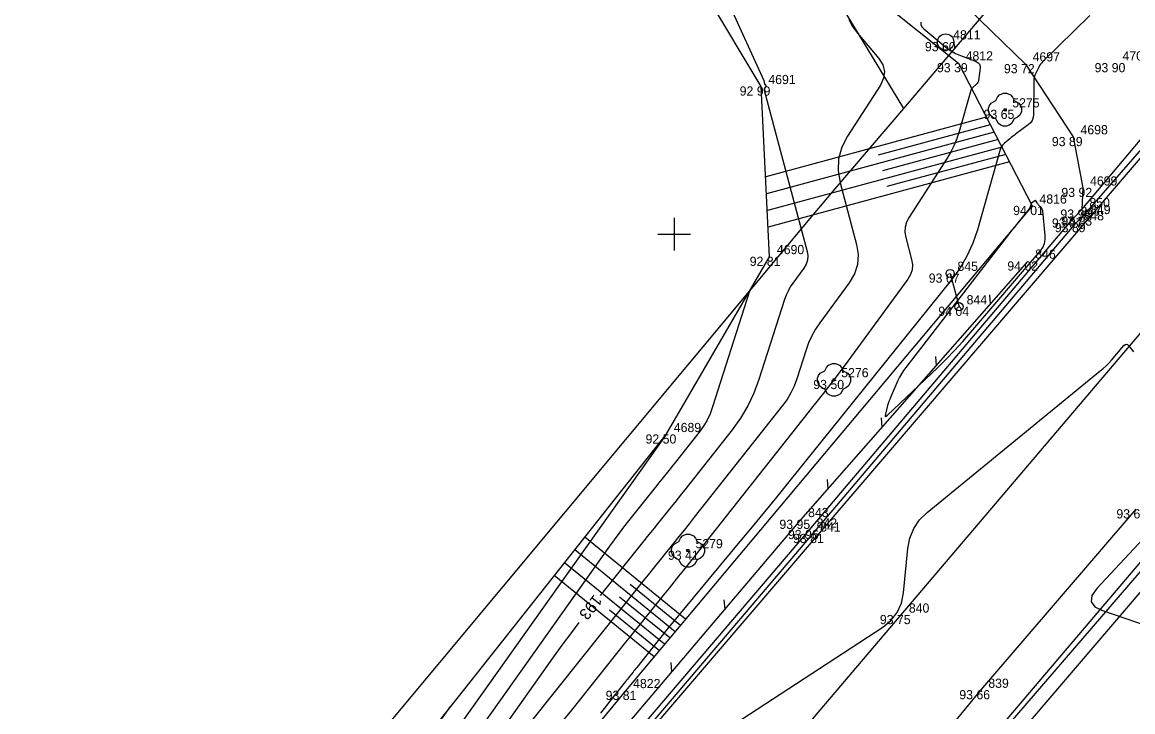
# Model space of a CAD drawing. Extents: x -711081 to -709338, y -1025122 to -1024092.
# Drawn here: x -709769.86 to -709736.03, y -1024464.55 to -1024443.55 of the extents above; entities that cross this region are included whole.
import ezdxf

# ---------------------------------------------------------------- set-up
doc = ezdxf.new("R2010")
doc.units = 0
for name, color, linetype in [('Ex_Contour Labels', 7, 'Continuous'), ('Ex_Major Contours', 7, 'Continuous'), ('Ex_Minor Contours', 7, 'Continuous'), ('Z_billboard', 7, 'Continuous'), ('Z_body', 7, 'Continuous'), ('Z_body_cisla', 7, 'Continuous'), ('Z_body_vysky_redukovane', 7, 'Continuous'), ('Z_hektometricka_sit', 7, 'Continuous'), ('Z_hrany_paty', 7, 'Continuous'), ('Z_katastr_hranice', 7, 'Continuous'), ('Z_katastr_vnitrni_kresba', 7, 'Continuous'), ('Z_komunikace', 7, 'Continuous'), ('Z_komunikace_osa', 7, 'Continuous'), ('Z_obruba', 7, 'Continuous'), ('Z_pole_rozhranni', 7, 'Continuous'), ('Z_svodidla', 7, 'Continuous'), ('Z_svodidla_znacky', 7, 'Continuous'), ('Z_svodidlo_betonove', 7, 'Continuous'), ('Z_technicke_srafy', 7, 'Continuous'), ('Z_vdz12_plna', 7, 'Continuous'), ('Z_zelen_jednotliva', 7, 'Continuous')]:
    doc.layers.add(name, color=color, linetype=linetype)

# ---------------------------------------------------------------- blocks, each defined once
blk = doc.blocks.new('POINT_DISPLAY')
blk.add_line((0, 0), (0, 0))
blk = doc.blocks.new('Z24')
for p, q in [((-0.28, 0.28), (-0.23, 0.38)), ((-0.23, 0.38), (-0.17, 0.45)), ((-0.17, 0.45), (-0.05, 0.5)), ((-0.05, 0.5), (0.05, 0.5)), ((0.05, 0.5), (0.17, 0.45)), ((0.17, 0.45), (0.23, 0.38)), ((0.23, 0.38), (0.28, 0.28)), ((-0.5, 0.05), (-0.47, 0.13)), ((-0.5, -0.05), (-0.5, 0.05)), ((-0.47, 0.13), (-0.42, 0.2)), ((-0.42, 0.2), (-0.28, 0.28)), ((-0.03, -0.03), (-0.03, 0.03)), ((-0.03, 0.03), (0.03, 0.03)), ((0.03, 0.03), (0.03, -0.03)), ((0.28, 0.28), (0.42, 0.2)), ((0.42, 0.2), (0.47, 0.13)), ((0.47, 0.13), (0.5, 0.05)), ((0.5, 0.05), (0.5, -0.05)), ((-0.45, -0.17), (-0.5, -0.05)), ((-0.38, -0.23), (-0.45, -0.17)), ((-0.28, -0.28), (-0.38, -0.23)), ((-0.2, -0.42), (-0.28, -0.28)), ((0.03, -0.03), (-0.03, -0.03)), ((0.28, -0.28), (0.2, -0.42)), ((0.38, -0.23), (0.28, -0.28)), ((0.45, -0.17), (0.38, -0.23)), ((0.5, -0.05), (0.45, -0.17)), ((-0.13, -0.47), (-0.2, -0.42)), ((-0.05, -0.5), (-0.13, -0.47)), ((0.05, -0.5), (-0.05, -0.5)), ((0.13, -0.47), (0.05, -0.5)), ((0.2, -0.42), (0.13, -0.47))]:
    blk.add_line(p, q)
blk = doc.blocks.new('Z10001')
blk.add_circle((0, 0), 0.25)
blk = doc.blocks.new('Z529')
blk.add_line((0, 0), (0.2, 0.2))
blk = doc.blocks.new('Z15')
blk.add_circle((0, 0), 0.125)

msp = doc.modelspace()

# ---------------------------------------------------------------- linework, layer by layer
at = {"layer": 'Ex_Major Contours'}
for points in [[(-709750.039, -1024439.238), (-709747.27, -1024445.324), (-709747.266, -1024445.334), (-709747.263, -1024445.343), (-709747.26, -1024445.353), (-709747.259, -1024445.363), (-709747.253, -1024445.403), (-709747.251, -1024445.413), (-709747.247, -1024445.421), (-709747.243, -1024445.43), (-709747.237, -1024445.437), (-709747.212, -1024445.467), (-709747.207, -1024445.475), (-709747.206, -1024445.483), (-709747.206, -1024445.491), (-709747.21, -1024445.499), (-709747.249, -1024445.558), (-709747.256, -1024445.571), (-709747.259, -1024445.585), (-709747.26, -1024445.599), (-709747.258, -1024445.613), (-709745.948, -1024450.527), (-709745.927, -1024450.662), (-709745.935, -1024450.791), (-709745.974, -1024450.915), (-709746.044, -1024451.033), (-709746.381, -1024451.493), (-709746.461, -1024451.61), (-709746.53, -1024451.733), (-709746.589, -1024451.861), (-709746.637, -1024451.994), (-709747.416, -1024454.428), (-709747.568, -1024454.84), (-709747.755, -1024455.233), (-709747.976, -1024455.608), (-709748.233, -1024455.964), (-709749.671, -1024457.784), (-709749.774, -1024457.914), (-709749.878, -1024458.045), (-709749.982, -1024458.174), (-709750.086, -1024458.304), (-709750.504, -1024458.822), (-709750.609, -1024458.952), (-709750.713, -1024459.081), (-709750.817, -1024459.211), (-709750.921, -1024459.341), (-709752.252, -1024461.009)], [(-709752.902, -1024461.833), (-709753.131, -1024462.133), (-709753.421, -1024462.523), (-709753.706, -1024462.918), (-709755.304, -1024465.17)]]:
    msp.add_lwpolyline(points, dxfattribs=at)
msp.add_lwpolyline([(-709739.123, -1024449.067), (-709739.126, -1024449.07), (-709739.127, -1024449.074), (-709739.154, -1024449.168), (-709739.16, -1024449.184), (-709739.167, -1024449.199), (-709739.175, -1024449.213), (-709739.185, -1024449.227), (-709739.573, -1024449.709), (-709739.641, -1024449.794), (-709739.709, -1024449.879), (-709739.776, -1024449.965), (-709739.843, -1024450.051), (-709742.945, -1024454.061), (-709743.013, -1024454.155), (-709743.075, -1024454.252), (-709743.131, -1024454.353), (-709743.181, -1024454.457), (-709743.408, -1024454.972), (-709743.434, -1024455.034), (-709743.457, -1024455.096), (-709743.478, -1024455.159), (-709743.497, -1024455.223), (-709743.566, -1024455.481), (-709743.575, -1024455.532), (-709743.567, -1024455.555), (-709743.543, -1024455.55), (-709743.503, -1024455.518), (-709741.98, -1024454.07), (-709741.714, -1024453.81), (-709741.454, -1024453.543), (-709741.202, -1024453.27), (-709740.957, -1024452.99), (-709738.843, -1024450.511), (-709738.768, -1024450.404), (-709738.719, -1024450.29), (-709738.694, -1024450.168), (-709738.695, -1024450.038), (-709738.772, -1024449.287), (-709738.777, -1024449.262), (-709738.785, -1024449.238), (-709738.797, -1024449.216), (-709738.813, -1024449.196), (-709738.897, -1024449.103), (-709738.907, -1024449.091), (-709738.918, -1024449.078), (-709738.927, -1024449.064), (-709738.936, -1024449.05), (-709738.969, -1024448.993), (-709738.978, -1024448.982), (-709738.988, -1024448.977), (-709739, -1024448.978), (-709739.012, -1024448.985), (-709739.11, -1024449.056), (-709739.116, -1024449.061)], close=True, dxfattribs=at)
at = {"layer": 'Ex_Minor Contours'}
for points in [[(-709744.68, -1024443.459), (-709744.565, -1024443.674), (-709744.418, -1024443.875), (-709743.768, -1024444.651), (-709743.643, -1024444.847), (-709743.593, -1024445.048), (-709743.618, -1024445.253), (-709743.718, -1024445.464), (-709744.722, -1024447.019), (-709744.895, -1024447.355), (-709744.991, -1024447.704), (-709745.007, -1024448.065), (-709744.945, -1024448.439), (-709744.446, -1024450.312), (-709744.396, -1024450.625), (-709744.416, -1024450.924), (-709744.507, -1024451.211), (-709744.667, -1024451.484), (-709745.565, -1024452.706), (-709745.694, -1024452.898), (-709745.807, -1024453.098), (-709745.903, -1024453.307), (-709745.982, -1024453.525), (-709746.266, -1024454.412), (-709746.346, -1024454.628), (-709746.444, -1024454.835), (-709746.561, -1024455.033), (-709746.696, -1024455.22), (-709749.387, -1024458.626), (-709749.542, -1024458.822), (-709749.697, -1024459.017), (-709749.853, -1024459.212), (-709750.01, -1024459.406), (-709750.636, -1024460.183), (-709750.793, -1024460.377), (-709750.949, -1024460.572), (-709751.105, -1024460.767), (-709751.261, -1024460.961), (-709754.424, -1024464.924)], [(-709737.334, -1024443.336), (-709738.764, -1024444.737), (-709738.802, -1024444.778), (-709738.836, -1024444.82), (-709738.866, -1024444.866), (-709738.893, -1024444.914), (-709738.993, -1024445.113), (-709739.014, -1024445.163), (-709739.03, -1024445.215), (-709739.04, -1024445.268), (-709739.043, -1024445.323), (-709739.052, -1024446.358), (-709739.062, -1024446.452), (-709739.093, -1024446.536), (-709739.143, -1024446.609), (-709739.212, -1024446.673), (-709739.599, -1024446.957), (-709739.644, -1024446.991), (-709739.688, -1024447.025), (-709739.732, -1024447.061), (-709739.775, -1024447.097), (-709739.948, -1024447.243), (-709739.987, -1024447.282), (-709740.02, -1024447.325), (-709740.046, -1024447.372), (-709740.064, -1024447.424), (-709740.76, -1024449.865), (-709740.9, -1024450.28), (-709741.08, -1024450.675), (-709741.298, -1024451.049), (-709741.556, -1024451.404), (-709746.504, -1024457.547), (-709746.874, -1024458.004), (-709747.245, -1024458.46), (-709747.619, -1024458.914), (-709747.994, -1024459.366), (-709750.008, -1024461.785), (-709750.129, -1024461.931), (-709750.249, -1024462.079), (-709750.369, -1024462.227), (-709750.487, -1024462.375), (-709751.139, -1024463.198), (-709751.167, -1024463.234), (-709751.195, -1024463.269), (-709751.224, -1024463.305), (-709751.252, -1024463.34), (-709751.366, -1024463.482), (-709751.395, -1024463.517), (-709751.423, -1024463.552), (-709751.452, -1024463.588), (-709751.48, -1024463.623), (-709751.799, -1024464.023), (-709751.855, -1024464.094), (-709751.911, -1024464.164), (-709751.966, -1024464.234), (-709752.021, -1024464.305), (-709752.242, -1024464.587)], [(-709742.482, -1024443.542), (-709742.483, -1024443.616), (-709742.455, -1024443.684), (-709742.398, -1024443.746), (-709741.727, -1024444.303), (-709741.633, -1024444.375), (-709741.535, -1024444.438), (-709741.431, -1024444.494), (-709741.323, -1024444.541), (-709740.799, -1024444.746), (-709740.739, -1024444.779), (-709740.7, -1024444.823), (-709740.68, -1024444.88), (-709740.68, -1024444.948), (-709740.73, -1024445.325), (-709740.737, -1024445.357), (-709740.75, -1024445.385), (-709740.767, -1024445.411), (-709740.79, -1024445.434), (-709740.89, -1024445.519), (-709740.914, -1024445.542), (-709740.933, -1024445.567), (-709740.948, -1024445.595), (-709740.959, -1024445.625), (-709741.314, -1024446.872), (-709741.384, -1024447.086), (-709741.469, -1024447.294), (-709741.569, -1024447.495), (-709741.684, -1024447.69), (-709742.844, -1024449.487), (-709742.92, -1024449.634), (-709742.962, -1024449.786), (-709742.969, -1024449.943), (-709742.942, -1024450.106), (-709742.765, -1024450.768), (-709742.739, -1024450.93), (-709742.75, -1024451.085), (-709742.797, -1024451.234), (-709742.88, -1024451.375), (-709744.517, -1024453.605), (-709744.825, -1024454.021), (-709745.137, -1024454.434), (-709745.453, -1024454.845), (-709745.773, -1024455.252), (-709749.716, -1024460.233), (-709749.862, -1024460.417), (-709750.008, -1024460.6), (-709750.155, -1024460.783), (-709750.302, -1024460.966), (-709750.892, -1024461.697), (-709751.039, -1024461.879), (-709751.186, -1024462.062), (-709751.333, -1024462.245), (-709751.479, -1024462.429), (-709753.129, -1024464.496), (-709753.418, -1024464.858)], [(-709747.7, -1024451.737), (-709748.828, -1024455.264), (-709748.904, -1024455.47), (-709748.997, -1024455.666), (-709749.108, -1024455.854), (-709749.237, -1024456.032), (-709749.956, -1024456.942), (-709750.007, -1024457.007), (-709750.059, -1024457.072), (-709750.111, -1024457.137), (-709750.163, -1024457.202), (-709750.372, -1024457.461), (-709750.424, -1024457.526), (-709750.476, -1024457.591), (-709750.528, -1024457.656), (-709750.58, -1024457.72), (-709751.388, -1024458.732), (-709751.538, -1024458.923), (-709751.686, -1024459.116), (-709751.831, -1024459.312), (-709751.973, -1024459.509), (-709756.184, -1024465.442)], [(-709753.459, -1024468.384), (-709743.647, -1024461.97), (-709743.395, -1024461.766), (-709743.205, -1024461.524), (-709743.078, -1024461.244), (-709743.014, -1024460.926), (-709742.881, -1024459.579), (-709742.819, -1024459.257), (-709742.7, -1024458.966), (-709742.524, -1024458.706), (-709742.291, -1024458.477), (-709737.017, -1024454.169), (-709736.928, -1024454.092), (-709736.842, -1024454.013), (-709736.76, -1024453.929), (-709736.681, -1024453.843), (-709736.296, -1024453.397), (-709736.258, -1024453.365), (-709736.221, -1024453.355), (-709736.186, -1024453.367), (-709736.15, -1024453.402), (-709736.011, -1024453.587)], [(-709750.24, -1024456.1), (-709757.266, -1024465.998)], [(-709735.442, -1024458.986), (-709737.12, -1024460.795), (-709737.273, -1024461.012), (-709737.295, -1024461.197), (-709737.187, -1024461.349), (-709736.95, -1024461.468), (-709735.235, -1024462.049)], [(-709758.347, -1024466.554), (-709756.81, -1024464.389)]]:
    msp.add_lwpolyline(points, dxfattribs=at)
at = {"layer": 'Z_billboard'}
msp.add_line((-709741.59, -1024451.2), (-709741.32, -1024452.21), dxfattribs=at)
at = {"layer": 'Z_hektometricka_sit'}
for p, q in [((-709750, -1024449.5), (-709750, -1024450.5)), ((-709750.5, -1024450), (-709749.5, -1024450))]:
    msp.add_line(p, q, dxfattribs=at)
at = {"layer": 'Z_hrany_paty'}
for p, q in [((-709743.84, -1024442.79), (-709741.34, -1024444.79)), ((-709741.34, -1024444.79), (-709739.09, -1024449.14)), ((-709739.09, -1024449.14), (-709751.48, -1024463.91)), ((-709751.48, -1024463.91), (-709768.19, -1024484.11))]:
    msp.add_line(p, q, dxfattribs=at)
at = {"layer": 'Z_katastr_hranice'}
for p, q in [((-709757.84, -1024421.76), (-709743.01, -1024446.17)), ((-709739.11, -1024441.58), (-709743.01, -1024446.17)), ((-709743.01, -1024446.17), (-709745.1, -1024448.62)), ((-709745.1, -1024448.62), (-709745.71, -1024449.34)), ((-709745.71, -1024449.34), (-709768.39, -1024476.52))]:
    msp.add_line(p, q, dxfattribs=at)
at = {"layer": 'Z_katastr_vnitrni_kresba'}
for p, q in [((-709725.38, -1024435.5), (-709769.86, -1024487.47)), ((-709754.46, -1024481.94), (-709732.8, -1024456.8))]:
    msp.add_line(p, q, dxfattribs=at)
at = {"layer": 'Z_komunikace'}
for p, q in [((-709742.77, -1024441.44), (-709739.3, -1024444.82)), ((-709737.55, -1024449.46), (-709732.47, -1024443.64)), ((-709739.3, -1024444.82), (-709737.84, -1024447.04)), ((-709737.84, -1024447.04), (-709737.55, -1024448.59)), ((-709737.55, -1024448.59), (-709737.58, -1024449.25)), ((-709737.75, -1024449.66), (-709737.55, -1024449.46)), ((-709745.77, -1024459.13), (-709737.75, -1024449.66)), ((-709740.66, -1024463.89), (-709735.92, -1024458.38)), ((-709755.25, -1024470.26), (-709745.77, -1024459.13)), ((-709750.32, -1024475.61), (-709740.66, -1024463.89))]:
    msp.add_line(p, q, dxfattribs=at)
at = {"layer": 'Z_komunikace_osa'}
msp.add_line((-709752.81, -1024473.01), (-709743.08, -1024461.6), dxfattribs=at)
at = {"layer": 'Z_obruba'}
for p, q in [((-709737.58, -1024449.25), (-709733.48, -1024444.37)), ((-709737.84, -1024449.52), (-709737.58, -1024449.25)), ((-709745.88, -1024459.01), (-709737.84, -1024449.52)), ((-709755.37, -1024470.15), (-709745.88, -1024459.01))]:
    msp.add_line(p, q, dxfattribs=at)
at = {"layer": 'Z_pole_rozhranni'}
for p, q in [((-709747.35, -1024445.5), (-709751.34, -1024438.84)), ((-709747.09, -1024450.69), (-709747.35, -1024445.5)), ((-709750.24, -1024456.1), (-709747.09, -1024450.69)), ((-709758.65, -1024466.71), (-709750.24, -1024456.1))]:
    msp.add_line(p, q, dxfattribs=at)
at = {"layer": 'Z_svodidla'}
for p, q in [((-709746.14, -1024458.7), (-709739.22, -1024450.83)), ((-709755.73, -1024470), (-709746.14, -1024458.7))]:
    msp.add_line(p, q, dxfattribs=at)
at = {"layer": 'Z_svodidlo_betonove'}
for p, q in [((-709746.27, -1024472.32), (-709735.14, -1024459.22)), ((-709745.9, -1024472.72), (-709734.71, -1024459.63))]:
    msp.add_line(p, q, dxfattribs=at)
at = {"layer": 'Z_technicke_srafy'}
for p, q in [((-709740.49, -1024446.44), (-709747.21, -1024448.25)), ((-709740.25, -1024446.89), (-709747.19, -1024448.77)), ((-709740.37, -1024446.67), (-709743.78, -1024447.59)), ((-709740.13, -1024447.12), (-709743.65, -1024448.07)), ((-709740.02, -1024447.35), (-709747.16, -1024449.28)), ((-709739.9, -1024447.57), (-709743.52, -1024448.55)), ((-709739.78, -1024447.8), (-709747.14, -1024449.79)), ((-709749.65, -1024461.73), (-709752.72, -1024459.23)), ((-709749.97, -1024462.11), (-709753.03, -1024459.62)), ((-709750.29, -1024462.49), (-709753.34, -1024460.01)), ((-709750.61, -1024462.88), (-709753.65, -1024460.4)), ((-709749.81, -1024461.92), (-709751.34, -1024460.67)), ((-709750.13, -1024462.3), (-709751.66, -1024461.06)), ((-709750.45, -1024462.69), (-709751.97, -1024461.45))]:
    msp.add_line(p, q, dxfattribs=at)
at = {"layer": 'Z_vdz12_plna'}
msp.add_line((-709743.08, -1024461.6), (-709729.79, -1024445.94), dxfattribs=at)

# ---------------------------------------------------------------- block references
at = {"layer": 'Z_billboard'}
for p in [(-709741.59, -1024451.2), (-709741.32, -1024452.21)]:
    msp.add_blockref('Z15', p, dxfattribs=at)
at = {"layer": 'Z_body'}
for p in [(-709741.73, -1024444.15), (-709741.34, -1024444.79), (-709739.3, -1024444.82), (-709736.56, -1024444.79), (-709747.35, -1024445.5), (-709739.92, -1024446.21), (-709737.84, -1024447.04), (-709737.55, -1024448.59), (-709739.09, -1024449.14), (-709737.58, -1024449.25), (-709737.84, -1024449.52), (-709737.55, -1024449.46), (-709737.75, -1024449.66), (-709747.09, -1024450.69), (-709739.22, -1024450.83), (-709741.59, -1024451.2), (-709741.32, -1024452.21), (-709745.13, -1024454.44), (-709750.24, -1024456.1), (-709746.14, -1024458.7), (-709745.88, -1024459.01), (-709745.77, -1024459.13), (-709749.58, -1024459.64), (-709743.08, -1024461.6), (-709751.48, -1024463.91), (-709740.66, -1024463.89)]:
    msp.add_blockref('POINT_DISPLAY', p, dxfattribs=at)
at = {"layer": 'Z_svodidla_znacky'}
for p, rotation in [((-709740.36, -1024452.13), 48.70000000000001), ((-709742.01, -1024454.01), 48.70000000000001), ((-709743.66, -1024455.88), 48.70000000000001), ((-709745.31, -1024457.76), 48.70000000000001), ((-709748.45, -1024461.42), 49.699999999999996), ((-709750.07, -1024463.33), 49.699999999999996)]:
    msp.add_blockref('Z529', p, dxfattribs=dict(at, rotation=rotation))
at = {"layer": 'Z_zelen_jednotliva'}
for name, p in [('Z10001', (-709741.73, -1024444.15)), ('Z24', (-709739.92, -1024446.21)), ('Z24', (-709745.13, -1024454.44)), ('Z24', (-709749.58, -1024459.64))]:
    msp.add_blockref(name, p, dxfattribs=at)

# ---------------------------------------------------------------- texts
at = {"layer": 'Ex_Contour Labels'}
msp.add_text('193', height=0.35, rotation=231.7178, dxfattribs=at).set_placement((-709752.434, -1024460.957))
at = {"layer": 'Z_body_cisla'}
for s, p in [('4811', (-709741.5, -1024444.07)), ('4812', (-709741.12, -1024444.71)), ('4697', (-709739.08, -1024444.74)), ('4700', (-709736.34, -1024444.71)), ('4691', (-709747.13, -1024445.43)), ('5275', (-709739.7, -1024446.14)), ('4698', (-709737.62, -1024446.96)), ('4699', (-709737.33, -1024448.52)), ('4816', (-709738.87, -1024449.07)), ('850', (-709737.35, -1024449.18)), ('847', (-709737.62, -1024449.45)), ('849', (-709737.33, -1024449.39)), ('848', (-709737.53, -1024449.58)), ('4690', (-709746.87, -1024450.61)), ('846', (-709739, -1024450.75)), ('845', (-709741.37, -1024451.12)), ('844', (-709741.09, -1024452.14)), ('5276', (-709744.91, -1024454.36)), ('4689', (-709750.01, -1024456.03)), ('843', (-709745.92, -1024458.62)), ('842', (-709745.66, -1024458.94)), ('841', (-709745.55, -1024459.06)), ('5279', (-709749.35, -1024459.57)), ('840', (-709742.85, -1024461.53)), ('4822', (-709751.25, -1024463.83)), ('839', (-709740.43, -1024463.82))]:
    msp.add_text(s, height=0.28, dxfattribs=at).set_placement(p)
at = {"layer": 'Z_body_vysky_redukovane'}
for s, p in [('93 60', (-709742.36, -1024444.43)), ('93 39', (-709741.993, -1024445.07)), ('93 72', (-709739.953, -1024445.1)), ('93 90', (-709737.19, -1024445.07)), ('92 99', (-709748.003, -1024445.78)), ('93 65', (-709740.573, -1024446.49)), ('93 89', (-709738.493, -1024447.32)), ('93 92', (-709738.203, -1024448.87)), ('94 01', (-709739.673, -1024449.42)), ('93 96', (-709738.233, -1024449.53)), ('93 97', (-709738.493, -1024449.8)), ('93 93', (-709738.203, -1024449.74)), ('93 89', (-709738.403, -1024449.94)), ('92 81', (-709747.697, -1024450.97)), ('94 02', (-709739.85, -1024451.11)), ('93 67', (-709742.243, -1024451.48)), ('94 04', (-709741.95, -1024452.49)), ('93 50', (-709745.76, -1024454.72)), ('92 50', (-709750.87, -1024456.38)), ('93 61', (-709736.527, -1024458.66)), ('93 95', (-709746.793, -1024458.98)), ('93 96', (-709746.533, -1024459.29)), ('93 81', (-709746.377, -1024459.41)), ('93 41', (-709750.187, -1024459.92)), ('93 75', (-709743.733, -1024461.88)), ('93 81', (-709752.087, -1024464.19)), ('93 66', (-709741.313, -1024464.17))]:
    msp.add_text(s, height=0.28, dxfattribs=at).set_placement(p)

doc.saveas('drawing.dxf')
